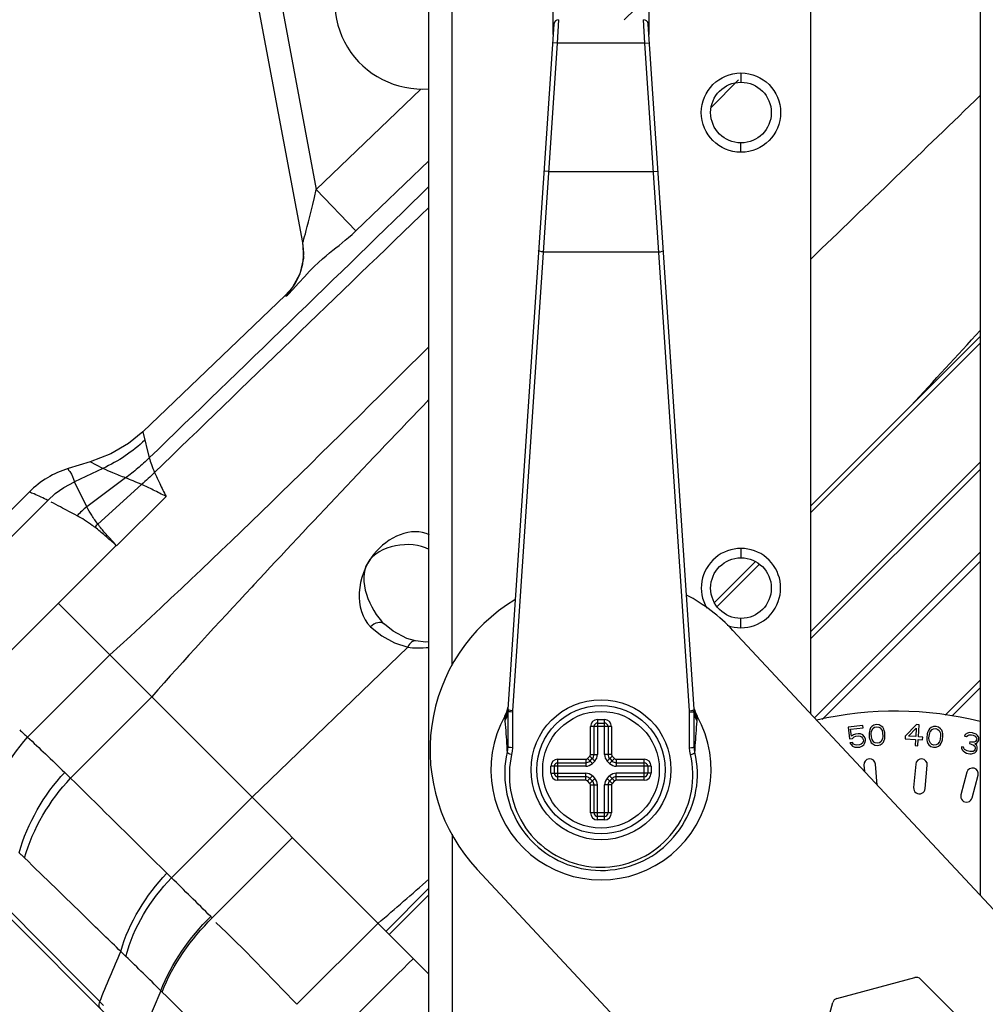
# Paper-space layout 'Sheet' of a CAD drawing. Header units: inches. Extents: x 0.2 to 10.8, y 0.2 to 8.3.
# Tile 532 of 545: x 9.321 to 9.652, y 6.732 to 7.07. Entities that reach past the tile are written whole.
import ezdxf

# ---------------------------------------------------------------- set-up
doc = ezdxf.new("R2010")
doc.units = ezdxf.units.IN
doc.header["$MEASUREMENT"] = 0
doc.layers.get('0').update_dxf_attribs({"lineweight": 5})
doc.layers.add('02___PRT_ALL_AXES', color=7, linetype='Continuous')
doc.styles.add('My Text', font='tahoma.ttf')
doc.dimstyles.new('My Dimension - mm [in] (ANSI)$0', dxfattribs={"dimtxt": 0.12, "dimasz": 0.09842519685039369, "dimexe": 0.125, "dimexo": 0.06299999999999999, "dimgap": 0.03149606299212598, "dimtad": 0, "dimlfac": 250, "dimzin": 4, "dimdsep": 46, "dimtxsty": 'My Text', "dimblk": 'Filled-1', "dimcen": 0.09, "dimclrd": 1, "dimclre": 1, "dimclrt": 1, "dimadec": 1, "dimazin": 1, "dimtfac": 1, "dimtofl": 0, "dimtmove": 0, "dimatfit": 3, "dimfxl": 1, "dimtolj": 1, "dimtzin": 4, "dimlwd": -1, "dimlwe": -1, "dimarcsym": 0})

# ---------------------------------------------------------------- blocks, each defined once
blk = doc.blocks.new('*D10')
at = {"color": 1, "true_color": 0xff0000}
for p, q in [((9.449596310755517, 8.02493972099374), (8.40388933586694, 8.02493972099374)), ((8.52888933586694, 7.926514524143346), (8.52888933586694, 7.823456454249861)), ((8.52888933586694, 5.991751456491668), (8.52888933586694, 6.094809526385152)), ((9.130400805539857, 5.893326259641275), (8.40388933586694, 5.893326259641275))]:
    blk.add_line(p, q, dxfattribs=at)
at = {"layer": 'Defpoints', "color": 0}
for p in [(9.512596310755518, 8.02493972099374), (8.52888933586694, 5.893326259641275), (9.193400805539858, 5.893326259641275)]:
    blk.add_point(p, dxfattribs=at)
at = {"color": 1, "true_color": 0xff0000, "insert": (8.52888933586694, 6.959132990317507), "char_height": 0.12, "attachment_point": 5, "rotation": 90, "style": 'My Text'}
blk.add_mtext('\\A1;532.90 mm [20.980 in]', dxfattribs=at)
blk = doc.blocks.new('Filled-1')
blk = doc.blocks.new('*D11')
at = {"color": 1, "true_color": 0xff0000}
for p, q in [((10.62197169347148, 6.868953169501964), (10.62197169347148, 5.332491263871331)), ((8.790261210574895, 6.233465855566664), (8.790261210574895, 5.332491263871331)), ((8.691836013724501, 5.457491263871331), (8.593410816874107, 5.457491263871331)), ((10.72039689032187, 5.457491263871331), (10.81882208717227, 5.457491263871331))]:
    blk.add_line(p, q, dxfattribs=at)
at = {"layer": 'Defpoints', "color": 0}
for p in [(10.62197169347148, 6.931953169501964), (8.790261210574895, 6.296465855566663), (10.62197169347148, 5.457491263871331)]:
    blk.add_point(p, dxfattribs=at)
at = {"color": 1, "true_color": 0xff0000, "insert": (9.671286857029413, 5.457491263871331), "char_height": 0.12, "attachment_point": 5, "style": 'My Text'}
blk.add_mtext('\\A1;457.93 mm [18.029 in]', dxfattribs=at)

psp = doc.layouts.new('Sheet')

# ---------------------------------------------------------------- linework, layer by layer
at = {"color": 0, "linetype": 'ByBlock', "lineweight": -3}
for p, q in [((9.469188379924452, 6.848540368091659), (9.469188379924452, 8.02493972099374)), ((9.461188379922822, 6.704939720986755), (9.461188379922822, 8.01693972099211)), ((9.50378837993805, 7.064810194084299), (9.50378837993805, 7.328054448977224)), ((9.536588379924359, 7.328054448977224), (9.536588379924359, 7.064810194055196)), ((9.536588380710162, 7.078074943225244), (9.528079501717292, 7.069900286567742)), ((9.410817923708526, 7.07408281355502), (9.42255489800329, 7.011703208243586)), ((9.417904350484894, 6.993582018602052), (9.40305460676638, 7.072504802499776)), ((9.505627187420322, 7.069899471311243), (9.505195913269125, 7.061900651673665)), ((9.535180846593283, 7.061900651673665), (9.534749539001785, 7.069900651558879)), ((9.504030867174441, 7.068408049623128), (9.48820648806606, 6.833617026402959)), ((9.552170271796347, 6.833617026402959), (9.536345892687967, 7.068408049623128)), ((9.505195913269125, 7.061900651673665), (9.48980286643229, 6.833043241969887)), ((9.505195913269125, 7.061900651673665), (9.503599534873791, 7.062008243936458)), ((9.535180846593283, 7.061900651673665), (9.505195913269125, 7.061900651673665)), ((9.535180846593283, 7.061900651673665), (9.536777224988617, 7.062008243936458)), ((9.550573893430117, 6.833043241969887), (9.535180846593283, 7.061900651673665)), ((9.567287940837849, 7.049337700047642), (9.557956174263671, 7.039766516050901)), ((9.568188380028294, 7.051659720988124), (9.56818837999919, 7.048459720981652)), ((9.42255489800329, 7.011703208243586), (9.458457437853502, 7.04614214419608)), ((9.568188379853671, 7.024459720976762), (9.568188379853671, 7.027659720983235)), ((9.43614294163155, 6.997527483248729), (9.461188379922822, 7.021550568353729)), ((9.502228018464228, 7.017865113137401), (9.500631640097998, 7.017972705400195)), ((9.502228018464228, 7.017865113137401), (9.53814874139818, 7.017865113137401)), ((9.53814874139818, 7.017865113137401), (9.53974511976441, 7.017972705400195)), ((9.43614294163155, 6.997527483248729), (9.4225550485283, 7.011702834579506)), ((9.500403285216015, 6.990324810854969), (9.53997347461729, 6.990324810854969)), ((9.412046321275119, 6.975472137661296), (9.363091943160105, 6.92860384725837)), ((9.592188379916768, 6.903281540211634), (9.65018837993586, 6.961280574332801)), ((9.592188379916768, 6.901021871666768), (9.65018837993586, 6.959021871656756)), ((9.363091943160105, 6.92860384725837), (9.365298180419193, 6.919746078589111)), ((9.345012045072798, 6.918391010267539), (9.337489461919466, 6.916090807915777)), ((9.349398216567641, 6.916108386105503), (9.345012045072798, 6.918391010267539)), ((9.592188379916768, 6.860259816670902), (9.65018837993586, 6.918260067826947)), ((9.349398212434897, 6.916108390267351), (9.339597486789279, 6.911530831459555)), ((9.592188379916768, 6.857842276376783), (9.65018837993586, 6.915801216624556)), ((9.339590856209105, 6.911527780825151), (9.343883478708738, 6.902958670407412)), ((9.357186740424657, 6.912867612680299), (9.343882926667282, 6.902958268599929)), ((9.324219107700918, 6.908116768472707), (9.314304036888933, 6.898201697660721)), ((9.362677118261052, 6.910581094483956), (9.347667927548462, 6.897026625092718)), ((9.275081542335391, 6.84974295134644), (9.330497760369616, 6.905159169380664)), ((9.371047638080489, 6.906511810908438), (9.353996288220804, 6.889621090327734)), ((9.353904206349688, 6.889713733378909), (9.35306553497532, 6.89080005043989)), ((9.353903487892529, 6.889714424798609), (9.30447487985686, 6.840294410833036)), ((9.568188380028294, 6.888699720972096), (9.56818837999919, 6.885499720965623)), ((9.65018837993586, 6.887413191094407), (9.593382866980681, 6.830642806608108)), ((9.559084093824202, 6.87017678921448), (9.573111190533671, 6.884204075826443)), ((9.59600662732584, 6.830083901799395), (9.65018837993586, 6.884264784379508)), ((9.5599680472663, 6.868801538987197), (9.574486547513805, 6.883320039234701)), ((9.401171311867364, 6.876235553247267), (9.40041463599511, 6.875422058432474)), ((9.334100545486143, 6.869919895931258), (9.366140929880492, 6.837879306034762)), ((9.568188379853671, 6.861499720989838), (9.568188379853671, 6.864699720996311)), ((9.400578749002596, 6.803442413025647), (9.453969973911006, 6.854905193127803)), ((9.323553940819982, 6.824023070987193), (9.351792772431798, 6.85222768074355)), ((9.638221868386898, 6.831540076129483), (9.65018837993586, 6.843506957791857)), ((9.65018837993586, 6.840910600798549), (9.64057266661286, 6.831298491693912)), ((9.338327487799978, 6.809994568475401), (9.366140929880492, 6.837879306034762)), ((9.36618345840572, 6.837836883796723), (9.461188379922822, 6.742832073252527)), ((9.487867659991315, 6.832746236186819), (9.488078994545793, 6.833488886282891)), ((9.488043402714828, 6.832511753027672), (9.488206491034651, 6.833617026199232)), ((9.48821403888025, 6.834196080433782), (9.488066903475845, 6.833449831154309)), ((9.488078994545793, 6.833488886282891), (9.488214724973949, 6.834195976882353)), ((9.488318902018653, 6.833428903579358), (9.48820648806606, 6.833617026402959)), ((9.55205785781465, 6.833428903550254), (9.552170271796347, 6.833617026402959)), ((9.552299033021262, 6.833494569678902), (9.552162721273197, 6.834196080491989)), ((9.55233335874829, 6.83251175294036), (9.552170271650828, 6.833617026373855)), ((9.552184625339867, 6.833324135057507), (9.552170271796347, 6.833617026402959)), ((9.552188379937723, 6.833079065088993), (9.552184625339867, 6.833324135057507)), ((9.552297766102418, 6.833488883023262), (9.55250910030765, 6.832746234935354)), ((9.552735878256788, 6.832167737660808), (9.552299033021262, 6.833494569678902)), ((9.48719862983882, 6.831222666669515), (9.487867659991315, 6.832746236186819)), ((9.487198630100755, 6.831222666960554), (9.487206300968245, 6.830433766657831)), ((9.487206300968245, 6.830433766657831), (9.48724870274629, 6.829509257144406)), ((9.488188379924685, 6.833079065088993), (9.488188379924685, 6.820849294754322)), ((9.48980286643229, 6.833043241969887), (9.489788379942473, 6.832612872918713)), ((9.489788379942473, 6.832612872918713), (9.489788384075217, 6.82038309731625)), ((9.518988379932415, 6.830054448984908), (9.518988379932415, 6.818082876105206)), ((9.518988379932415, 6.830054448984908), (9.521388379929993, 6.830054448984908)), ((9.521388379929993, 6.818082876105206), (9.521388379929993, 6.830054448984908)), ((9.550588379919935, 6.832612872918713), (9.550573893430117, 6.833043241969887)), ((9.5505883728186, 6.820383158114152), (9.550588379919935, 6.832612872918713)), ((9.552188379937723, 6.820849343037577), (9.552188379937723, 6.833079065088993)), ((9.55250910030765, 6.832746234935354), (9.553178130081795, 6.83122266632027)), ((9.553193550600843, 6.831231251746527), (9.552735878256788, 6.832167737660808)), ((9.553128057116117, 6.829509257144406), (9.553170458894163, 6.830433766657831)), ((9.553170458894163, 6.830433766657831), (9.553178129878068, 6.831222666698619)), ((9.49051504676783, 6.589054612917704), (9.250664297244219, 6.828905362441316)), ((9.516588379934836, 6.818082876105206), (9.516588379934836, 6.827654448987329)), ((9.523788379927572, 6.827654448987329), (9.516588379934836, 6.827654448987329)), ((9.517788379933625, 6.818082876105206), (9.517788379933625, 6.827654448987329)), ((9.518988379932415, 6.828854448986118), (9.521388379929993, 6.828854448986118)), ((9.522588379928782, 6.827654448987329), (9.522588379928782, 6.818082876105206)), ((9.523788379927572, 6.827654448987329), (9.523788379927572, 6.818082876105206)), ((9.609995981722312, 6.828021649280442), (9.604931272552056, 6.827422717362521)), ((9.604931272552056, 6.827422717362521), (9.605399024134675, 6.823467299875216)), ((9.605766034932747, 6.826750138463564), (9.610085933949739, 6.827260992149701)), ((9.606053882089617, 6.824316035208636), (9.605766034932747, 6.826750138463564)), ((9.610085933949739, 6.827260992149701), (9.609995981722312, 6.828021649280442)), ((9.61232267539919, 6.826534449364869), (9.612199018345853, 6.826067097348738)), ((9.612587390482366, 6.82716326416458), (9.61232267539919, 6.826534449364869)), ((9.613010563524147, 6.827647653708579), (9.612587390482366, 6.82716326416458)), ((9.61294780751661, 6.826109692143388), (9.61349463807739, 6.827061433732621)), ((9.613733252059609, 6.828149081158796), (9.613010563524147, 6.827647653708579)), ((9.61349463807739, 6.827061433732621), (9.613926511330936, 6.827392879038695)), ((9.614623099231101, 6.82835313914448), (9.613733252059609, 6.828149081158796)), ((9.613926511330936, 6.827392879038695), (9.614666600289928, 6.82758841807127)), ((9.615530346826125, 6.828251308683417), (9.614623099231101, 6.82835313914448)), ((9.614666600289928, 6.82758841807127), (9.615424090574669, 6.827478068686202)), ((9.615424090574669, 6.827478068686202), (9.615890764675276, 6.827197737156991)), ((9.616305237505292, 6.827835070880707), (9.615530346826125, 6.828251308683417)), ((9.615890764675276, 6.827197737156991), (9.616541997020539, 6.826314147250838)), ((9.61678061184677, 6.827401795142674), (9.616305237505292, 6.827835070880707)), ((9.617114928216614, 6.826807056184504), (9.61678061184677, 6.827401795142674)), ((9.61729078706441, 6.826356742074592), (9.617114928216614, 6.826807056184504)), ((9.617484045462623, 6.825600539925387), (9.61729078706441, 6.826356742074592)), ((9.628352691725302, 6.828319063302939), (9.624523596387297, 6.824394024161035)), ((9.625571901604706, 6.824334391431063), (9.628283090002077, 6.827095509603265)), ((9.628283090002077, 6.827095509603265), (9.628117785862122, 6.824189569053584)), ((9.62925123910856, 6.828267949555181), (9.628352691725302, 6.828319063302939)), ((9.62901633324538, 6.824138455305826), (9.62925123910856, 6.828267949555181)), ((9.632868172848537, 6.82688961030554), (9.632496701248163, 6.826317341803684)), ((9.633370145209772, 6.827291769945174), (9.632868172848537, 6.82688961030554)), ((9.633037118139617, 6.825788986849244), (9.633743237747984, 6.826629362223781)), ((9.634169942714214, 6.827657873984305), (9.633370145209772, 6.827291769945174)), ((9.633743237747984, 6.826629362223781), (9.63422679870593, 6.826879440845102)), ((9.635081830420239, 6.827701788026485), (9.634169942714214, 6.827657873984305)), ((9.63422679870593, 6.826879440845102), (9.634989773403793, 6.826941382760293)), ((9.634989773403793, 6.826941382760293), (9.635715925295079, 6.82669916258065)), ((9.635956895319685, 6.82744153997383), (9.635081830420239, 6.827701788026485)), ((9.635715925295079, 6.82669916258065), (9.636125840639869, 6.826340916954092)), ((9.636646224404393, 6.826895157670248), (9.635956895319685, 6.82744153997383)), ((9.636125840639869, 6.826340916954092), (9.636611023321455, 6.825356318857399)), ((9.637037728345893, 6.826384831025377), (9.636646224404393, 6.826895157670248)), ((9.637261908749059, 6.82574045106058), (9.637037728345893, 6.826384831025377)), ((9.605399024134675, 6.823467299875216), (9.60644175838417, 6.823590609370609)), ((9.606744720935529, 6.824860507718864), (9.606053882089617, 6.824316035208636)), ((9.60644175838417, 6.823590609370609), (9.606983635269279, 6.824117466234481)), ((9.60747154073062, 6.825100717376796), (9.606744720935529, 6.824860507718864)), ((9.606983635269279, 6.824117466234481), (9.607561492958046, 6.824340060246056)), ((9.608365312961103, 6.825206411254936), (9.60747154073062, 6.825100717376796)), ((9.607561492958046, 6.824340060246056), (9.60845526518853, 6.824445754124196)), ((9.609128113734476, 6.825142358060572), (9.608365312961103, 6.825206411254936)), ((9.60845526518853, 6.824445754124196), (9.609069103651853, 6.824364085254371)), ((9.609069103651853, 6.824364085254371), (9.609551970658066, 6.824112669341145)), ((9.609926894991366, 6.824774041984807), (9.609128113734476, 6.825142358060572)), ((9.609551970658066, 6.824112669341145), (9.609903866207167, 6.823691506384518)), ((9.609903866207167, 6.823691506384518), (9.61010679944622, 6.823252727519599)), ((9.61044574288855, 6.824218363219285), (9.609926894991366, 6.824774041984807)), ((9.61010679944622, 6.823252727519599), (9.61014278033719, 6.822948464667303)), ((9.610833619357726, 6.823492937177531), (9.61044574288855, 6.824218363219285)), ((9.610905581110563, 6.822884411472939), (9.610833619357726, 6.823492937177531)), ((9.612199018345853, 6.826067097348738), (9.61209276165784, 6.825293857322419)), ((9.61209276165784, 6.825293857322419), (9.61217106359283, 6.823917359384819)), ((9.61217106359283, 6.823917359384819), (9.612364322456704, 6.823161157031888)), ((9.612364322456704, 6.823161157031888), (9.61254018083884, 6.822710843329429)), ((9.612850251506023, 6.825183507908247), (9.61294780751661, 6.826109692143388)), ((9.612911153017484, 6.824112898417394), (9.612850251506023, 6.825183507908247)), ((9.613113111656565, 6.823203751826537), (9.612911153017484, 6.824112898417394)), ((9.613764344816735, 6.822320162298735), (9.613113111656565, 6.823203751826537)), ((9.61670730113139, 6.823408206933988), (9.616160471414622, 6.822456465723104)), ((9.616541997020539, 6.826314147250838), (9.616743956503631, 6.825405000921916)), ((9.616804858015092, 6.824334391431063), (9.61670730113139, 6.823408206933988)), ((9.616743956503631, 6.825405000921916), (9.616804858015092, 6.824334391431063)), ((9.617067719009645, 6.822354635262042), (9.617332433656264, 6.822983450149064)), ((9.617332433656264, 6.822983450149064), (9.617456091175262, 6.823450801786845)), ((9.617456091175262, 6.823450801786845), (9.617562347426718, 6.824224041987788)), ((9.617562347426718, 6.824224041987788), (9.617484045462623, 6.825600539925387)), ((9.624523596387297, 6.824394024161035), (9.624471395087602, 6.823476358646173)), ((9.624471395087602, 6.823476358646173), (9.628065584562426, 6.823271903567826)), ((9.628117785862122, 6.824189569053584), (9.625571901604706, 6.824334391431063)), ((9.628065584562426, 6.823271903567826), (9.627943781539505, 6.821130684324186)), ((9.628842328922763, 6.821079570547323), (9.628964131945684, 6.823220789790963)), ((9.628964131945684, 6.823220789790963), (9.63046171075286, 6.82313560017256)), ((9.630513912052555, 6.824053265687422), (9.62901633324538, 6.824138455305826)), ((9.63046171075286, 6.82313560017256), (9.630513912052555, 6.824053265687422)), ((9.632051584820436, 6.82513674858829), (9.631885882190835, 6.823768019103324)), ((9.631885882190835, 6.823768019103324), (9.631942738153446, 6.82298958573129)), ((9.631942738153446, 6.82298958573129), (9.632036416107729, 6.822515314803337)), ((9.632292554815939, 6.82587912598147), (9.632051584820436, 6.82513674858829)), ((9.632496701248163, 6.826317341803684), (9.632292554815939, 6.82587912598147)), ((9.632648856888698, 6.823829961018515), (9.632777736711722, 6.824894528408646)), ((9.632687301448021, 6.822899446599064), (9.632648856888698, 6.823829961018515)), ((9.632777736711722, 6.824894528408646), (9.633037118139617, 6.825788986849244)), ((9.636520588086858, 6.823361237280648), (9.636261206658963, 6.822466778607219)), ((9.636649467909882, 6.824425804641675), (9.636520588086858, 6.823361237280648)), ((9.636611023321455, 6.825356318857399), (9.636649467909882, 6.824425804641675)), ((9.637005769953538, 6.822376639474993), (9.637246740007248, 6.8231190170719)), ((9.637246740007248, 6.8231190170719), (9.637412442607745, 6.824487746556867)), ((9.63735558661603, 6.82526617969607), (9.637261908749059, 6.82574045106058)), ((9.637412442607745, 6.824487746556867), (9.63735558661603, 6.82526617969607)), ((9.64511330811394, 6.824966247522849), (9.644826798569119, 6.824404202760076)), ((9.644826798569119, 6.824404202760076), (9.645556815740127, 6.824232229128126)), ((9.645837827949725, 6.825425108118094), (9.64511330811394, 6.824966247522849)), ((9.645556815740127, 6.824232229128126), (9.645954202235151, 6.824610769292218)), ((9.646492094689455, 6.825585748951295), (9.645837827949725, 6.825425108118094)), ((9.645954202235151, 6.824610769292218), (9.646462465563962, 6.82480580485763)), ((9.646462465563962, 6.82480580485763), (9.647227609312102, 6.82478294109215)), ((9.647549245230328, 6.825494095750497), (9.646492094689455, 6.825585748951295)), ((9.647227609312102, 6.82478294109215), (9.647811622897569, 6.824645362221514)), ((9.647841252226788, 6.825425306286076), (9.647549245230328, 6.825494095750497)), ((9.647811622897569, 6.824645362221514), (9.648506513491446, 6.824324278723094)), ((9.648828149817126, 6.82503543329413), (9.647841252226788, 6.825425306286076)), ((9.648506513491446, 6.824324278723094), (9.648874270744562, 6.823922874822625)), ((9.648990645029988, 6.823108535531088), (9.648558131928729, 6.822580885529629)), ((9.649341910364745, 6.824599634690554), (9.648828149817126, 6.82503543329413)), ((9.648874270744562, 6.823922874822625), (9.649060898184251, 6.823406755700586)), ((9.649060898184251, 6.823406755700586), (9.648990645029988, 6.823108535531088)), ((9.649785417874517, 6.823865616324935), (9.649341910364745, 6.824599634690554)), ((9.649720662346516, 6.822936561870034), (9.649790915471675, 6.823234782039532)), ((9.649790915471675, 6.823234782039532), (9.649785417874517, 6.823865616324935)), ((9.488188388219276, 6.82084929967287), (9.48796709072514, 6.8188333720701)), ((9.552409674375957, 6.818833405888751), (9.552188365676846, 6.820849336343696)), ((9.552507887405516, 6.820849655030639), (9.55252270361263, 6.821116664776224)), ((9.60645471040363, 6.822203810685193), (9.605560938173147, 6.822098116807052)), ((9.605560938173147, 6.822098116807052), (9.605930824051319, 6.821524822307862)), ((9.605930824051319, 6.821524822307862), (9.606449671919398, 6.820969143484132)), ((9.606449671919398, 6.820969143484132), (9.607248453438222, 6.820600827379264)), ((9.606824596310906, 6.821630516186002), (9.60645471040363, 6.822203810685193)), ((9.607307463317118, 6.821379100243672), (9.606824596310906, 6.821630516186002)), ((9.607248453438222, 6.820600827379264), (9.60801125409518, 6.820536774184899)), ((9.607921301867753, 6.821297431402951), (9.607307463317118, 6.821379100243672)), ((9.608815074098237, 6.821403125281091), (9.607921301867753, 6.821297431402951)), ((9.60801125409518, 6.820536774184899), (9.608905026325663, 6.820642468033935)), ((9.60939293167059, 6.821625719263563), (9.608815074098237, 6.821403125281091)), ((9.608905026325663, 6.820642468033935), (9.60963184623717, 6.820882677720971)), ((9.60980383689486, 6.821982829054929), (9.60939293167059, 6.821625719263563)), ((9.60963184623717, 6.820882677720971), (9.610322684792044, 6.821427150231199)), ((9.61004778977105, 6.822474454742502), (9.60980383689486, 6.821982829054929)), ((9.61014278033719, 6.822948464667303), (9.61004778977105, 6.822474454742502)), ((9.610322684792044, 6.821427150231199), (9.610697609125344, 6.822088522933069)), ((9.610697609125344, 6.822088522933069), (9.610905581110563, 6.822884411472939)), ((9.61254018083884, 6.822710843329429), (9.612874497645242, 6.822116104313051)), ((9.612874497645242, 6.822116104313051), (9.613349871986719, 6.821682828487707)), ((9.613349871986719, 6.821682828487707), (9.614124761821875, 6.821266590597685)), ((9.614231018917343, 6.82203983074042), (9.613764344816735, 6.822320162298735)), ((9.614124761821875, 6.821266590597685), (9.615032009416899, 6.821164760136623)), ((9.614988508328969, 6.821929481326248), (9.614231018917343, 6.82203983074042)), ((9.615728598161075, 6.822125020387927), (9.614988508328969, 6.821929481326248)), ((9.615032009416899, 6.821164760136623), (9.615921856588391, 6.82136881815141)), ((9.616160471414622, 6.822456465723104), (9.615728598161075, 6.822125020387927)), ((9.615921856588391, 6.82136881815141), (9.616644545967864, 6.821870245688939)), ((9.616644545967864, 6.821870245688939), (9.617067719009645, 6.822354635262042)), ((9.627943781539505, 6.821130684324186), (9.628842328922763, 6.821079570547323)), ((9.632036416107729, 6.822515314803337), (9.63226059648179, 6.821870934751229)), ((9.63226059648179, 6.821870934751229), (9.632652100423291, 6.82136060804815)), ((9.632652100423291, 6.82136060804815), (9.633341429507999, 6.82081422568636)), ((9.633172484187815, 6.821914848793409), (9.632687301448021, 6.822899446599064)), ((9.633582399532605, 6.821556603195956), (9.633172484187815, 6.821914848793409)), ((9.633341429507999, 6.82081422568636), (9.634216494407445, 6.820553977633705)), ((9.63430855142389, 6.821314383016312), (9.633582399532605, 6.821556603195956)), ((9.634216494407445, 6.820553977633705), (9.63512838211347, 6.820597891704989)), ((9.635071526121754, 6.821376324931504), (9.63430855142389, 6.821314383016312)), ((9.6355550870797, 6.82162640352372), (9.635071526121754, 6.821376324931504)), ((9.63512838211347, 6.820597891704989), (9.635928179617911, 6.820963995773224)), ((9.636261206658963, 6.822466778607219), (9.6355550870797, 6.82162640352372)), ((9.635928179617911, 6.820963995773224), (9.636430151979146, 6.821366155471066)), ((9.636430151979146, 6.821366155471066), (9.636801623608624, 6.821938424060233)), ((9.636801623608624, 6.821938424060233), (9.637005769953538, 6.822376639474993)), ((9.643802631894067, 6.820710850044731), (9.64384325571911, 6.820229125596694)), ((9.644532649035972, 6.820538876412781), (9.643802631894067, 6.820710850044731)), ((9.64384325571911, 6.820229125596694), (9.64402988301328, 6.819713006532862)), ((9.64402988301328, 6.819713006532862), (9.644397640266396, 6.819311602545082)), ((9.644608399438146, 6.82020626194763), (9.644532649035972, 6.820538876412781)), ((9.644830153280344, 6.819839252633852), (9.644608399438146, 6.82020626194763)), ((9.645087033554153, 6.819621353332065), (9.644830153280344, 6.819839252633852)), ((9.645781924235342, 6.819300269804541), (9.645087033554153, 6.819621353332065)), ((9.646665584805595, 6.822397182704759), (9.6465250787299, 6.821800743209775)), ((9.6465250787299, 6.821800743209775), (9.647109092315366, 6.82166316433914)), ((9.647249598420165, 6.822259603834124), (9.646665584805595, 6.822397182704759)), ((9.647109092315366, 6.82166316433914), (9.6479499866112, 6.821307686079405)), ((9.64819587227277, 6.822351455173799), (9.647249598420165, 6.822259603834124)), ((9.6479499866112, 6.821307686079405), (9.648317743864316, 6.820906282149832)), ((9.648328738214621, 6.819644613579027), (9.648112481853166, 6.81938078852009)), ((9.648558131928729, 6.822580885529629), (9.64819587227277, 6.822351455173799)), ((9.648317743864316, 6.820906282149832), (9.64846924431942, 6.820241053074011)), ((9.64846924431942, 6.820241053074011), (9.648328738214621, 6.819644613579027)), ((9.648347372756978, 6.821686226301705), (9.649036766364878, 6.821995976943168)), ((9.649007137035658, 6.821216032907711), (9.648347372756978, 6.821686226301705)), ((9.649193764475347, 6.820699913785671), (9.649007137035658, 6.821216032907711)), ((9.649036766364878, 6.821995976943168), (9.649434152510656, 6.822374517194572)), ((9.649058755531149, 6.819472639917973), (9.649199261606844, 6.820069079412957)), ((9.649199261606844, 6.820069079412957), (9.649193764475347, 6.820699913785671)), ((9.649434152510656, 6.822374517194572), (9.649720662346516, 6.822936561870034)), ((9.505388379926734, 6.809254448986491), (9.505388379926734, 6.816454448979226)), ((9.505388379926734, 6.816454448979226), (9.514959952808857, 6.816454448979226)), ((9.514959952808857, 6.816454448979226), (9.514959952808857, 6.814054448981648)), ((9.51552563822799, 6.816688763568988), (9.516354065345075, 6.817517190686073)), ((9.51552563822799, 6.816688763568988), (9.517222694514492, 6.814991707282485)), ((9.516354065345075, 6.817517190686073), (9.518051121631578, 6.81582013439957)), ((9.516374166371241, 6.815840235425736), (9.517202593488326, 6.816668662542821)), ((9.516588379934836, 6.818082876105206), (9.518988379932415, 6.818082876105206)), ((9.523788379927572, 6.818082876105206), (9.521388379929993, 6.818082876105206)), ((9.524022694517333, 6.817517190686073), (9.52232563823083, 6.81582013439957)), ((9.524851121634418, 6.816688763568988), (9.523154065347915, 6.814991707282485)), ((9.523174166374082, 6.816668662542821), (9.524002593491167, 6.815840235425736)), ((9.524022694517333, 6.817517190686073), (9.524851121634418, 6.816688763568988)), ((9.525416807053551, 6.816454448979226), (9.525416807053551, 6.814054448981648)), ((9.525416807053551, 6.816454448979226), (9.534988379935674, 6.816454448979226)), ((9.534988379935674, 6.809254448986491), (9.534988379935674, 6.816454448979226)), ((9.644397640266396, 6.819311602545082), (9.644911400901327, 6.818875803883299)), ((9.644911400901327, 6.818875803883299), (9.645460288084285, 6.818589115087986)), ((9.645460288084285, 6.818589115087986), (9.646628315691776, 6.818313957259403)), ((9.646657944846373, 6.819093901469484), (9.645781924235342, 6.819300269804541)), ((9.646628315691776, 6.818313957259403), (9.647247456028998, 6.818325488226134)), ((9.647423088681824, 6.8190710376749), (9.646657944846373, 6.819093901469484)), ((9.647247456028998, 6.818325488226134), (9.647901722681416, 6.818486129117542)), ((9.647750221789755, 6.81915135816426), (9.647423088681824, 6.8190710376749)), ((9.648112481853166, 6.81938078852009), (9.647750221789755, 6.81915135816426)), ((9.647901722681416, 6.818486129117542), (9.648409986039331, 6.818681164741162)), ((9.648409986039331, 6.818681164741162), (9.648807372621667, 6.819059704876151)), ((9.648807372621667, 6.819059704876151), (9.649058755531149, 6.819472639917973)), ((9.502988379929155, 6.811654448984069), (9.502988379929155, 6.814054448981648)), ((9.514959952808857, 6.814054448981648), (9.502988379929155, 6.814054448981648)), ((9.504188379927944, 6.811654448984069), (9.504188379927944, 6.814054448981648)), ((9.505388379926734, 6.815254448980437), (9.514959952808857, 6.815254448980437)), ((9.518051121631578, 6.81582013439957), (9.517222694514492, 6.814991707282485)), ((9.523154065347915, 6.814991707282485), (9.52232563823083, 6.81582013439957)), ((9.525416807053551, 6.815254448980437), (9.534988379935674, 6.815254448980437)), ((9.537388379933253, 6.814054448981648), (9.525416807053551, 6.814054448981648)), ((9.536188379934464, 6.814054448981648), (9.536188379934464, 6.811654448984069)), ((9.537388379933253, 6.814054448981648), (9.537388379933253, 6.811654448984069)), ((9.61030610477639, 6.814377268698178), (9.610485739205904, 6.812324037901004)), ((9.614916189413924, 6.807578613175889), (9.61429088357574, 6.814725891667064)), ((9.628085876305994, 6.814725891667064), (9.627388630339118, 6.806756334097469)), ((9.631373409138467, 6.806407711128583), (9.63207065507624, 6.814377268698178)), ((9.338327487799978, 6.809994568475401), (9.336290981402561, 6.811961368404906)), ((9.502988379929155, 6.811654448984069), (9.514959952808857, 6.811654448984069)), ((9.514959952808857, 6.81045444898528), (9.505388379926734, 6.81045444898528)), ((9.514959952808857, 6.809254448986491), (9.514959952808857, 6.811654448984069)), ((9.51552563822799, 6.80902013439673), (9.517222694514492, 6.810717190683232)), ((9.516354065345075, 6.808191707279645), (9.518051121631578, 6.809888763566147)), ((9.517202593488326, 6.809040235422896), (9.516374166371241, 6.809868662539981)), ((9.517222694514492, 6.810717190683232), (9.518051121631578, 6.809888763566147)), ((9.52232563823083, 6.809888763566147), (9.523154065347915, 6.810717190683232)), ((9.524022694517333, 6.808191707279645), (9.52232563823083, 6.809888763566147)), ((9.524851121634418, 6.80902013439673), (9.523154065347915, 6.810717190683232)), ((9.524002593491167, 6.809868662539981), (9.523174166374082, 6.809040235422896)), ((9.525416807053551, 6.809254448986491), (9.525416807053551, 6.811654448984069)), ((9.537388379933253, 6.811654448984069), (9.525416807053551, 6.811654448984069)), ((9.534988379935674, 6.81045444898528), (9.525416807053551, 6.81045444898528)), ((9.645656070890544, 6.811981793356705), (9.643585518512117, 6.804254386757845)), ((9.647449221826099, 6.803219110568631), (9.649519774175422, 6.810946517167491)), ((9.514959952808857, 6.809254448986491), (9.505388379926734, 6.809254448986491)), ((9.516354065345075, 6.808191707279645), (9.51552563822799, 6.80902013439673)), ((9.516588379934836, 6.798054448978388), (9.516588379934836, 6.807626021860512)), ((9.516588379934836, 6.807626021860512), (9.518988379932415, 6.807626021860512)), ((9.517788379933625, 6.798054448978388), (9.517788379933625, 6.807626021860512)), ((9.518988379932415, 6.79565444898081), (9.518988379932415, 6.807626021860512)), ((9.521388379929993, 6.79565444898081), (9.521388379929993, 6.807626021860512)), ((9.523788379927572, 6.807626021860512), (9.521388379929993, 6.807626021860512)), ((9.522588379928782, 6.807626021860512), (9.522588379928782, 6.798054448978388)), ((9.523788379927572, 6.807626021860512), (9.523788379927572, 6.798054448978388)), ((9.524851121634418, 6.80902013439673), (9.524022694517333, 6.808191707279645)), ((9.534988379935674, 6.809254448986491), (9.525416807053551, 6.809254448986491)), ((9.372934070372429, 6.775772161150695), (9.400575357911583, 6.803445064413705)), ((9.523788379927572, 6.798054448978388), (9.516588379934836, 6.798054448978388)), ((9.521388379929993, 6.796854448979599), (9.518988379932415, 6.796854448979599)), ((9.521388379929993, 6.79565444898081), (9.518988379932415, 6.79565444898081)), ((9.386841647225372, 6.762064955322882), (9.41439857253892, 6.789621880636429)), ((9.469188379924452, 6.790790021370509), (9.469188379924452, 6.673955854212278)), ((9.36548747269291, 6.783141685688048), (9.371301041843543, 6.777383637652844)), ((9.372933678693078, 6.775772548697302), (9.371308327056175, 6.777390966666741)), ((9.446465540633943, 6.757554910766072), (9.461188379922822, 6.772279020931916)), ((9.447593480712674, 6.756426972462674), (9.461188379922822, 6.770021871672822)), ((9.344079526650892, 6.761688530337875), (9.343484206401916, 6.762268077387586)), ((9.386841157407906, 6.762064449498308), (9.386348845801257, 6.762557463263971)), ((9.415910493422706, 6.732464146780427), (9.443768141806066, 6.760252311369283)), ((9.357285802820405, 6.7488510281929), (9.355485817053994, 6.750590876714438)), ((9.601074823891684, 6.734467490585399), (9.627843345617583, 6.741640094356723)), ((9.629775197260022, 6.741122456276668), (9.649371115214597, 6.721526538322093)), ((9.369269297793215, 6.737115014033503), (9.361831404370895, 6.71975668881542)), ((9.369706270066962, 6.736681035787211), (9.369269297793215, 6.737115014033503)), ((9.348271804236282, 6.73339904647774), (9.349550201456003, 6.732093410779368)), ((9.592488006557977, 6.706284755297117), (9.5996606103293, 6.733053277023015))]:
    psp.add_line(p, q, dxfattribs=at)
for points in [[(9.420807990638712, 7.004335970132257), (9.421340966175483, 7.00653674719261), (9.421922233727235, 7.008985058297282), (9.422554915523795, 7.01170333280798)], [(9.417904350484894, 6.993582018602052), (9.417935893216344, 6.993595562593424), (9.418010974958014, 6.993783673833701), (9.418137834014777, 6.994163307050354), (9.41831470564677, 6.994756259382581), (9.418540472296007, 6.995544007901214), (9.418810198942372, 6.996523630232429), (9.419123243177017, 6.997692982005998), (9.419479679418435, 6.999051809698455), (9.41987857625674, 7.000606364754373), (9.420807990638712, 7.004335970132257)], [(9.417888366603, 6.993666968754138), (9.418153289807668, 6.988182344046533), (9.41691730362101, 6.982834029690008), (9.41427448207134, 6.978024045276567), (9.41202984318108, 6.97548943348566)], [(9.500403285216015, 6.990324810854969), (9.49978504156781, 6.990399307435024), (9.499263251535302, 6.990534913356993), (9.498919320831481, 6.990710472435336), (9.498806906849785, 6.990898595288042)], [(9.53997347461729, 6.990324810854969), (9.540591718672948, 6.990399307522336), (9.541113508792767, 6.990534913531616), (9.541457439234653, 6.990710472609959), (9.541569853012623, 6.990898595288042)], [(9.363076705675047, 6.928619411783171), (9.358152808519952, 6.924641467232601), (9.352079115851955, 6.921148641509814), (9.345008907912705, 6.918401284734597)], [(9.330497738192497, 6.905159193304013), (9.333067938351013, 6.907468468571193), (9.335993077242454, 6.909560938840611), (9.33959748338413, 6.911530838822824)], [(9.44119211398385, 6.861830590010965), (9.445026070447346, 6.858691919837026), (9.44939590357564, 6.856345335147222), (9.45397011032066, 6.854905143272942)], [(9.456570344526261, 6.857003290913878), (9.453640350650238, 6.857842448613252), (9.448874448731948, 6.860286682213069), (9.445913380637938, 6.862726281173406)], [(9.461188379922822, 6.856636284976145), (9.460171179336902, 6.856557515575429), (9.456567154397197, 6.857003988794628)], [(9.488066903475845, 6.833449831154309), (9.48762320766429, 6.832126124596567), (9.487183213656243, 6.831231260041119)], [(9.48980286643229, 6.833043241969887), (9.489184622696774, 6.833117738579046), (9.488662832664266, 6.833253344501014), (9.488318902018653, 6.833428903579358)], [(9.550573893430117, 6.833043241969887), (9.551192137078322, 6.833117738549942), (9.55171392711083, 6.833253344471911), (9.55205785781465, 6.833428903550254)], [(9.487206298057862, 6.830433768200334), (9.487707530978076, 6.831442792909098), (9.488043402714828, 6.832511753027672)], [(9.487248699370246, 6.829509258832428), (9.487766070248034, 6.830645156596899), (9.488082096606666, 6.831845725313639), (9.488188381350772, 6.833079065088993)], [(9.489788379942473, 6.832612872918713), (9.489176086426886, 6.832648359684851), (9.488657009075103, 6.832749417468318), (9.488310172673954, 6.832900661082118), (9.488188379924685, 6.833079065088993)], [(9.550588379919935, 6.832612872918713), (9.55120067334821, 6.832648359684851), (9.551719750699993, 6.832749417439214), (9.55206658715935, 6.832900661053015), (9.552188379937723, 6.833079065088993)], [(9.553128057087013, 6.829509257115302), (9.552610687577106, 6.83064515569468), (9.552294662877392, 6.831845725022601), (9.55218837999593, 6.833079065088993)], [(9.553170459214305, 6.830433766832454), (9.552669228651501, 6.831442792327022), (9.55233335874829, 6.83251175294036)], [(9.489788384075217, 6.82038309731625), (9.489176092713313, 6.820418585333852), (9.488657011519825, 6.820519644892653), (9.48831017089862, 6.820670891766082), (9.488188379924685, 6.82084929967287)], [(9.489788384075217, 6.82038309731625), (9.489722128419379, 6.819230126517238), (9.489522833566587, 6.818078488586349)], [(9.5505883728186, 6.820383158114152), (9.551200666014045, 6.820418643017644), (9.551719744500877, 6.820519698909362), (9.55206658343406, 6.820670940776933), (9.552188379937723, 6.820849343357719)], [(9.550853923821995, 6.818078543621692), (9.550654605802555, 6.8192303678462), (9.5505883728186, 6.820383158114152)], [(9.489522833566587, 6.818078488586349), (9.488957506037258, 6.818230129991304), (9.488468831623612, 6.818424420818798), (9.48812306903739, 6.818635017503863), (9.48796709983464, 6.818833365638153)], [(9.550853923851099, 6.818078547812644), (9.551419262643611, 6.818230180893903), (9.551907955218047, 6.81842446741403), (9.55225373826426, 6.81863506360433), (9.552409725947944, 6.818833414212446)], [(9.348524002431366, 6.731045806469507), (9.348155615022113, 6.73165219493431), (9.348067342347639, 6.732457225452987), (9.348293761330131, 6.733371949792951)]]:
    psp.add_lwpolyline(points, dxfattribs=at)
for centre, radius in [((9.568188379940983, 7.038059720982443), 0.0136), ((9.568188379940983, 7.038059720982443), 0.0104), ((9.568188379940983, 6.875099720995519), 0.0104), ((9.520188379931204, 6.812854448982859), 0.02400000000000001), ((9.520188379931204, 6.812854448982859), 0.02200000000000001), ((9.520188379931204, 6.812854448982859), 0.02)]:
    psp.add_circle(centre, radius, dxfattribs=at)
for centre, radius, start, end in [((9.458836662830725, 7.076109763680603), 0.02997002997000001, 85.47051333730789, 274.4875887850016), ((9.505627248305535, 7.068300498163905), 0.001600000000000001, 90.00015257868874, 176.1442262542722), ((9.534749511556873, 7.068300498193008), 0.001600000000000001, 3.855773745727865, 89.99984742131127), ((-12.66322955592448, 29.739543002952), 31.71748958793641, 313.9892214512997, 314.2304711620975), ((45.80830027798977, -30.72182408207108), 52.38769124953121, 133.9324779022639, 134.0755175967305), ((2.448471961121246, 13.55718206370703), 9.764373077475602, 317.3172655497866, 317.523166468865), ((13.94038170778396, 2.644045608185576), 6.206115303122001, 136.1982350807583, 137.0046740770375), ((9.568188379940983, 6.875099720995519), 0.0136, 249.6881520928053, 210.1707589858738), ((9.496188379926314, 6.833079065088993), 0.008000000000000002, 176.1442262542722, 180), ((9.520188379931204, 6.812854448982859), 0.03775864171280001, 150.8915690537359, 29.10843058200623), ((9.518988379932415, 6.827654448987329), 0.002400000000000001, 90, 180), ((9.521388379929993, 6.827654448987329), 0.002400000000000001, 0, 90), ((9.621188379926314, 6.712939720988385), 0.12, 75.98247164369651, 103.0097852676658), ((9.518988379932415, 6.827654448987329), 0.0012, 90, 180), ((9.521388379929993, 6.827654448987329), 0.0012, 0, 90), ((9.505388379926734, 6.814054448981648), 0.002400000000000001, 90, 180), ((9.514959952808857, 6.817254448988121), 0.0008000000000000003, 270, 315), ((9.515788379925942, 6.818082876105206), 0.0008000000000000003, 315, 0), ((9.515788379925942, 6.818082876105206), 0.002, 315, 0), ((9.515788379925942, 6.818082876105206), 0.003200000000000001, 315, 0), ((9.524588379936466, 6.818082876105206), 0.003200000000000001, 180, 224.9999999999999), ((9.524588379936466, 6.818082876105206), 0.002, 180, 224.9999999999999), ((9.524588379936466, 6.818082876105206), 0.0008000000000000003, 180, 224.9999999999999), ((9.525416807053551, 6.817254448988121), 0.0008000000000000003, 224.9999999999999, 270), ((9.534988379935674, 6.814054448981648), 0.002400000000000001, 0, 90), ((9.612298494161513, 6.814551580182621), 0.002, 4.999999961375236, 184.999999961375), ((9.630078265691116, 6.814551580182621), 0.002, 355.0000000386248, 175.0000000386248), ((9.505388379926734, 6.814054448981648), 0.0012, 90, 180), ((9.514959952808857, 6.817254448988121), 0.002, 270, 315), ((9.514959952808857, 6.817254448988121), 0.003200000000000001, 270, 315), ((9.525416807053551, 6.817254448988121), 0.003200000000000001, 224.9999999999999, 270), ((9.525416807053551, 6.817254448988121), 0.002, 224.9999999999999, 270), ((9.534988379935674, 6.814054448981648), 0.0012, 0, 90), ((9.647587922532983, 6.81146415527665), 0.002, 344.9999999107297, 164.9999999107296), ((9.505388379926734, 6.811654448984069), 0.002400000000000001, 180, 270), ((9.505388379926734, 6.811654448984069), 0.0012, 180, 270), ((9.514959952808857, 6.808454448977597), 0.003200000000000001, 44.99999999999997, 90), ((9.514959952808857, 6.808454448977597), 0.002, 44.99999999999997, 90), ((9.515788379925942, 6.807626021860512), 0.003200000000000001, 0, 44.99999999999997), ((9.524588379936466, 6.807626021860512), 0.003200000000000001, 135, 180), ((9.525416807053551, 6.808454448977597), 0.003200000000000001, 90, 135), ((9.525416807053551, 6.808454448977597), 0.002, 90, 135), ((9.534988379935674, 6.811654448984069), 0.002400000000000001, 270, 0), ((9.534988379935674, 6.811654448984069), 0.0012, 270, 0), ((9.514959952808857, 6.808454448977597), 0.0008000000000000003, 44.99999999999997, 90), ((9.515788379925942, 6.807626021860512), 0.0008000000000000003, 0, 44.99999999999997), ((9.515788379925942, 6.807626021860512), 0.002, 0, 44.99999999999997), ((9.524588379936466, 6.807626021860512), 0.002, 135, 180), ((9.524588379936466, 6.807626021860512), 0.0008000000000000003, 135, 180), ((9.525416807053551, 6.808454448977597), 0.0008000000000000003, 90, 135), ((9.629381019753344, 6.806582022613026), 0.002, 175.0000000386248, 355.0000000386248), ((9.64551737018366, 6.803736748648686), 0.002, 164.9999999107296, 344.9999999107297), ((9.621188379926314, 6.712939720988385), 0.12, 216.8688997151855, 48.1479675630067), ((9.518988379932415, 6.798054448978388), 0.002400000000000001, 180, 270), ((9.518988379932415, 6.798054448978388), 0.0012, 180, 270), ((9.521388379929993, 6.798054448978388), 0.002400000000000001, 270, 0), ((9.521388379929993, 6.798054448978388), 0.0012, 270, 0), ((2.700275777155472, -0.05958296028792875), 9.522072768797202, 45.76010565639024, 45.93601423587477), ((7.576957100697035, 8.935610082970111), 2.866559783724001, 310.6349645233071, 311.0955896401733), ((9.628360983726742, 6.73970824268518), 0.002, 45.00000058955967, 105.0000000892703), ((8.487046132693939, 5.851731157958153), 1.2498892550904, 43.42236233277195, 45.07420465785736), ((9.601592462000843, 6.732535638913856), 0.002, 105.0000000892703, 164.9999999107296)]:
    psp.add_arc(centre, radius, start, end, dxfattribs=at)
for points in [[(9.592198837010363, 6.987939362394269), (9.611543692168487, 7.006575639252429), (9.630879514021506, 7.025221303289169), (9.650201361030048, 7.043881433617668)], [(9.351796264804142, 6.852224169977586), (9.38923562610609, 6.886390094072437), (9.425235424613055, 6.922112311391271), (9.46118897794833, 6.957838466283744)], [(9.400414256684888, 6.87542237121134), (9.388872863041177, 6.863014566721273), (9.377340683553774, 6.85059124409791), (9.36618345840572, 6.837836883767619)], [(9.48724870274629, 6.829509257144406), (9.487487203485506, 6.826625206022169), (9.487711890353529, 6.823739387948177), (9.48786913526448, 6.820849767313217)], [(9.55252270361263, 6.821116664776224), (9.552680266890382, 6.823917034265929), (9.55289689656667, 6.826714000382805), (9.553128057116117, 6.829509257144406)], [(9.308397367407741, 6.795878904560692), (9.311147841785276, 6.806173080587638), (9.316497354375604, 6.816039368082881), (9.32355394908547, 6.824023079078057)], [(9.551206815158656, 6.805558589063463), (9.55192041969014, 6.809672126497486), (9.551797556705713, 6.814011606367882), (9.550853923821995, 6.818078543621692)], [(9.55275161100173, 6.805684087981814), (9.55350980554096, 6.81000262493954), (9.553391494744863, 6.814560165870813), (9.552409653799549, 6.818833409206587)], [(9.320669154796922, 6.784397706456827), (9.323501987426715, 6.794571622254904), (9.32911441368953, 6.804213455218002), (9.3362907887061, 6.811961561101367)], [(9.322508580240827, 6.782631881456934), (9.325416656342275, 6.792757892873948), (9.3311113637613, 6.802318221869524), (9.338327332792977, 6.809994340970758)], [(9.338322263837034, 6.80998591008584), (9.347383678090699, 6.801044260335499), (9.356443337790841, 6.792100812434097), (9.36548747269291, 6.783141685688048)], [(9.355485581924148, 6.750590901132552), (9.358380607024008, 6.760552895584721), (9.364200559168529, 6.769834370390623), (9.37130833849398, 6.777390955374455)], [(9.3572857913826, 6.748851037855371), (9.359854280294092, 6.758907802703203), (9.365680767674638, 6.768347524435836), (9.372933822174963, 6.775772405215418)], [(9.348293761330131, 6.733371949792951), (9.337335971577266, 6.744431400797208), (9.326385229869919, 6.755497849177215), (9.315447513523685, 6.766577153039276)], [(9.369269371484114, 6.737114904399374), (9.372880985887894, 6.746669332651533), (9.379137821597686, 6.755322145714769), (9.386348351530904, 6.762556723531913)], [(9.369706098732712, 6.736679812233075), (9.373361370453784, 6.746212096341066), (9.379632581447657, 6.754836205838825), (9.38684185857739, 6.762064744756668)], [(9.415910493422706, 6.732464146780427), (9.406796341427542, 6.741940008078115), (9.397747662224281, 6.751497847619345), (9.388150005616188, 6.760483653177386)], [(9.455883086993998, 6.748137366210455), (9.446334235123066, 6.738929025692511), (9.437165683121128, 6.729330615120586), (9.42758212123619, 6.720158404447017)]]:
    psp.add_open_spline(points, degree=3, dxfattribs=at)
for points, knots in [([(9.41208006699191, 6.975439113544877), (9.411846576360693, 6.97447656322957), (9.426215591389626, 6.99097568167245), (9.428997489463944, 6.990677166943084), (9.436142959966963, 6.997527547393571)], [0, 0, 0, 0, 0.090958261, 1, 1, 1, 1]), ([(9.41208006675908, 6.975439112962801), (9.414446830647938, 6.977704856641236), (9.41810591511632, 6.983511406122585), (9.418510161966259, 6.99036285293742), (9.41790423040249, 6.993582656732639)], [0, 0, 0, 0, 0.5000102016, 1, 1, 1, 1]), ([(9.36376408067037, 6.925842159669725), (9.361671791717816, 6.923833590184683), (9.3571091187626, 6.920194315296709), (9.352028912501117, 6.917337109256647), (9.349398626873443, 6.916108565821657)], [0, 0, 0, 0, 0.4997669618, 1, 1, 1, 1]), ([(9.365297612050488, 6.919745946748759), (9.36401050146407, 6.918504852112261), (9.361377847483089, 6.916124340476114), (9.358598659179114, 6.913916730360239), (9.357187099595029, 6.912867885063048)], [0, 0, 0, 0, 0.5041497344, 1, 1, 1, 1]), ([(9.3652976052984, 6.919745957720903), (9.365491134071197, 6.918985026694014), (9.366050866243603, 6.917291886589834), (9.366720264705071, 6.915642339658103), (9.367114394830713, 6.914729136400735)], [0, 0, 0, 0, 0.4411530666, 1, 1, 1, 1]), ([(9.337489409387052, 6.916090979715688), (9.335003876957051, 6.91533097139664), (9.330213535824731, 6.91317011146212), (9.326056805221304, 6.909954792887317), (9.324218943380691, 6.908116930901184)], [0, 0, 0, 0, 0.5000002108, 1, 1, 1, 1]), ([(9.33749052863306, 6.91609132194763), (9.337346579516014, 6.915715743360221), (9.338958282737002, 6.914271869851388), (9.339117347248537, 6.912709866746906), (9.339605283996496, 6.91153445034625)], [0, 0, 0, 0, 0.2401471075, 1, 1, 1, 1]), ([(9.357186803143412, 6.912867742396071), (9.355724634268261, 6.91341131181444), (9.353110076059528, 6.914450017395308), (9.350535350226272, 6.915582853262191), (9.349398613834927, 6.916108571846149)], [0, 0, 0, 0, 0.5546730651, 1, 1, 1, 1]), ([(9.367114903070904, 6.914728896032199), (9.366369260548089, 6.914026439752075), (9.36491310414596, 6.912619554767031), (9.363431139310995, 6.911238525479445), (9.36267677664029, 6.91058129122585)], [0, 0, 0, 0, 0.5059029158, 1, 1, 1, 1]), ([(9.367114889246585, 6.914729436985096), (9.367668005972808, 6.913447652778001), (9.368938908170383, 6.910688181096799), (9.370297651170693, 6.907971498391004), (9.371048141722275, 6.906512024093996)], [0, 0, 0, 0, 0.4596506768, 1, 1, 1, 1]), ([(9.362677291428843, 6.910581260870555), (9.361707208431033, 6.911020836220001), (9.359890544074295, 6.911816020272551), (9.358047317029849, 6.912548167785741), (9.357187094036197, 6.912867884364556)], [0, 0, 0, 0, 0.5371488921, 1, 1, 1, 1]), ([(9.330497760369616, 6.905159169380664), (9.328915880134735, 6.905872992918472), (9.326965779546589, 6.907060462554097), (9.324638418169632, 6.907718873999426), (9.324219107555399, 6.908116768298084)], [0, 0, 0, 0, 0.7501438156, 1, 1, 1, 1]), ([(9.371048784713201, 6.906510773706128), (9.369590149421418, 6.907263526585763), (9.366815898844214, 6.908654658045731), (9.364008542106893, 6.909977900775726), (9.362677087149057, 6.910581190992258)], [0, 0, 0, 0, 0.5289480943, 1, 1, 1, 1]), ([(9.340513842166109, 6.899904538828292), (9.33861664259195, 6.90090652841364), (9.33564229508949, 6.902418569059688), (9.332729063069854, 6.904076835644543), (9.331623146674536, 6.904530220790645)], [0, 0, 0, 0, 0.6422266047, 1, 1, 1, 1]), ([(9.343882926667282, 6.902958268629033), (9.343287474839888, 6.902489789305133), (9.342128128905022, 6.901509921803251), (9.341039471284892, 6.900452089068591), (9.340513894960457, 6.899904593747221)], [0, 0, 0, 0, 0.4995769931, 1, 1, 1, 1]), ([(9.347668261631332, 6.897026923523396), (9.346919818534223, 6.898007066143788), (9.345559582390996, 6.899924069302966), (9.344378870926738, 6.901959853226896), (9.343882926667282, 6.902958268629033)], [0, 0, 0, 0, 0.525216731, 1, 1, 1, 1]), ([(9.34576123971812, 6.896581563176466), (9.344903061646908, 6.897214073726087), (9.343194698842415, 6.898389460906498), (9.341403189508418, 6.899434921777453), (9.340513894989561, 6.899904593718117)], [0, 0, 0, 0, 0.5145729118, 1, 1, 1, 1]), ([(9.346581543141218, 6.895963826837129), (9.346445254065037, 6.896068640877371), (9.346172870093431, 6.896275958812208), (9.345898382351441, 6.896480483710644), (9.34576123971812, 6.896581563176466)], [0, 0, 0, 0, 0.5022853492, 1, 1, 1, 1]), ([(9.353903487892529, 6.889714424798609), (9.35268469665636, 6.890849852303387), (9.350293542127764, 6.89299251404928), (9.347805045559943, 6.895022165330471), (9.346581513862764, 6.895963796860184)], [0, 0, 0, 0, 0.5189746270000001, 1, 1, 1, 1]), ([(9.347667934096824, 6.89702661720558), (9.347482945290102, 6.896853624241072), (9.347116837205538, 6.896503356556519), (9.34675878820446, 6.896144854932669), (9.346581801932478, 6.895963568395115)], [0, 0, 0, 0, 0.499919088, 1, 1, 1, 1]), ([(9.35306553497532, 6.89080005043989), (9.352078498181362, 6.891825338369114), (9.350219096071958, 6.893850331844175), (9.348474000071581, 6.895975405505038), (9.347667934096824, 6.89702661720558)], [0, 0, 0, 0, 0.5179231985, 1, 1, 1, 1]), ([(9.461370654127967, 6.893384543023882), (9.455276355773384, 6.896337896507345), (9.43708554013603, 6.888395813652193), (9.435350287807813, 6.86766893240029), (9.44119207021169, 6.861830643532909)], [0, 0, 0, 0, 0.4505413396, 1, 1, 1, 1]), ([(9.461252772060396, 6.88832156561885), (9.454951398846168, 6.891764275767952), (9.432434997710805, 6.887647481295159), (9.440744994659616, 6.867895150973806), (9.445888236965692, 6.862751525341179)], [0, 0, 0, 0, 0.4967686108, 1, 1, 1, 1]), ([(9.445888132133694, 6.862751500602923), (9.445341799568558, 6.863297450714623), (9.443309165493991, 6.86350679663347), (9.441856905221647, 6.86248911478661), (9.44119211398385, 6.861830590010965)], [0, 0, 0, 0, 0.4521761, 1, 1, 1, 1]), ([(9.456567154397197, 6.857003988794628), (9.456116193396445, 6.857096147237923), (9.45487506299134, 6.856610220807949), (9.454258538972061, 6.855557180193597), (9.453970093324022, 6.854905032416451)], [0, 0, 0, 0, 0.392272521, 1, 1, 1, 1]), ([(9.453970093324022, 6.854905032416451), (9.455033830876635, 6.854669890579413), (9.457467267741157, 6.854499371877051), (9.45988510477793, 6.854640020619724), (9.46120666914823, 6.854790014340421)], [0, 0, 0, 0, 0.4502716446, 1, 1, 1, 1]), ([(9.320854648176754, 6.826548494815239), (9.321297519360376, 6.826129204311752), (9.322194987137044, 6.825284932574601), (9.323097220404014, 6.82444575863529), (9.323553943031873, 6.824023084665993)], [0, 0, 0, 0, 0.494958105, 1, 1, 1, 1]), ([(9.323553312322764, 6.824022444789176), (9.32561539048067, 6.822127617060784), (9.329880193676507, 6.818126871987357), (9.334097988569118, 6.814076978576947), (9.33629016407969, 6.811960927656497)], [0, 0, 0, 0, 0.4789305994, 1, 1, 1, 1]), ([(9.48786913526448, 6.820849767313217), (9.487886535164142, 6.820530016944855), (9.487921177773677, 6.819857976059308), (9.487951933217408, 6.819185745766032), (9.487967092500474, 6.818833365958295)], [0, 0, 0, 0, 0.4758650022, 1, 1, 1, 1]), ([(9.552409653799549, 6.818833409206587), (9.552424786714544, 6.819186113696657), (9.552455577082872, 6.819858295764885), (9.552490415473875, 6.82053027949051), (9.552507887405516, 6.820849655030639)], [0, 0, 0, 0, 0.5246520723, 1, 1, 1, 1]), ([(9.487967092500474, 6.818833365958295), (9.486077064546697, 6.810607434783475), (9.489124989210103, 6.791673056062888), (9.512658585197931, 6.77533829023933), (9.540928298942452, 6.780882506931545), (9.55127936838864, 6.797298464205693), (9.55275161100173, 6.805684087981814)], [0, 0, 0, 0, 0.2461667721, 0.4976402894, 0.7516862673, 1, 1, 1, 1]), ([(9.489522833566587, 6.818078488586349), (9.48770780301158, 6.810255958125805), (9.490564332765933, 6.792205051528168), (9.51299540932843, 6.776579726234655), (9.539978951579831, 6.781889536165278), (9.549820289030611, 6.797566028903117), (9.551206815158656, 6.805558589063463)], [0, 0, 0, 0, 0.2456557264, 0.4975043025, 0.7518481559, 1, 1, 1, 1]), ([(9.322508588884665, 6.782631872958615), (9.322203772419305, 6.782931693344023), (9.321594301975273, 6.783523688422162), (9.320978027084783, 6.78410858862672), (9.320670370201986, 6.784397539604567)], [0, 0, 0, 0, 0.5032276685, 1, 1, 1, 1]), ([(9.386348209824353, 6.762556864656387), (9.384073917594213, 6.764823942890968), (9.379616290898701, 6.769243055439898), (9.375131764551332, 6.773634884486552), (9.372934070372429, 6.775772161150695)], [0, 0, 0, 0, 0.5116024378, 1, 1, 1, 1]), ([(9.355485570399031, 6.750590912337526), (9.353561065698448, 6.75246083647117), (9.349758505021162, 6.756159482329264), (9.345957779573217, 6.759860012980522), (9.344079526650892, 6.761688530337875)], [0, 0, 0, 0, 0.5058463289, 1, 1, 1, 1]), ([(9.348292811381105, 6.733371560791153), (9.349480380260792, 6.736248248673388), (9.351875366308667, 6.741989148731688), (9.354284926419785, 6.747723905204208), (9.355485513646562, 6.750590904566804)], [0, 0, 0, 0, 0.5003173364, 1, 1, 1, 1]), ([(9.369269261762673, 6.737115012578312), (9.3672502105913, 6.73912539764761), (9.363272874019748, 6.743055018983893), (9.359261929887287, 6.746950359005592), (9.357285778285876, 6.748851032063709)], [0, 0, 0, 0, 0.5096045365, 1, 1, 1, 1])]:
    psp.add_open_spline(points, degree=3, knots=knots, dxfattribs=at)
at = {"layer": '02___PRT_ALL_AXES', "color": 0, "linetype": 'ByBlock', "lineweight": -3}
for p, q in [((9.592188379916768, 6.831922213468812), (9.592188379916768, 7.201819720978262)), ((9.65018837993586, 7.201819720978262), (9.65018837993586, 6.769798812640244)), ((9.677329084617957, 6.740728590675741), (9.565410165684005, 6.86060417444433)), ((9.477696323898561, 6.778712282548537), (9.58961524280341, 6.658836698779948))]:
    psp.add_line(p, q, dxfattribs=at)
for start, end in [(121.0025904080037, 223.034015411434), (43.03401541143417, 62.19226934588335)]:
    psp.add_arc((9.521553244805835, 6.819658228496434), 0.06000000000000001, start, end, dxfattribs=at)

# ---------------------------------------------------------------- dimensions: what is measured, and where the dimension line sits
dim = psp.add_linear_dim(base=(8.52888933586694, 5.893326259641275), p1=(9.512596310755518, 8.02493972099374), p2=(9.193400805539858, 5.893326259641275), angle=90, dimstyle='My Dimension - mm [in] (ANSI)$0', override={"dimpost": ' mm'})
dim.commit()
dim.dimension.update_dxf_attribs({"geometry": '*D10', "text_midpoint": (8.52888933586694, 6.959132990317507)})
dim = psp.add_linear_dim(base=(10.62197169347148, 5.457491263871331), p1=(8.790261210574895, 6.296465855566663), p2=(10.62197169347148, 6.931953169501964), dimstyle='My Dimension - mm [in] (ANSI)$0', override={"dimpost": ' mm'})
dim.commit()
dim.dimension.update_dxf_attribs({"geometry": '*D11', "text_midpoint": (9.671286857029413, 5.457491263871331), "dimtype": 160})

doc.saveas('drawing.dxf')
